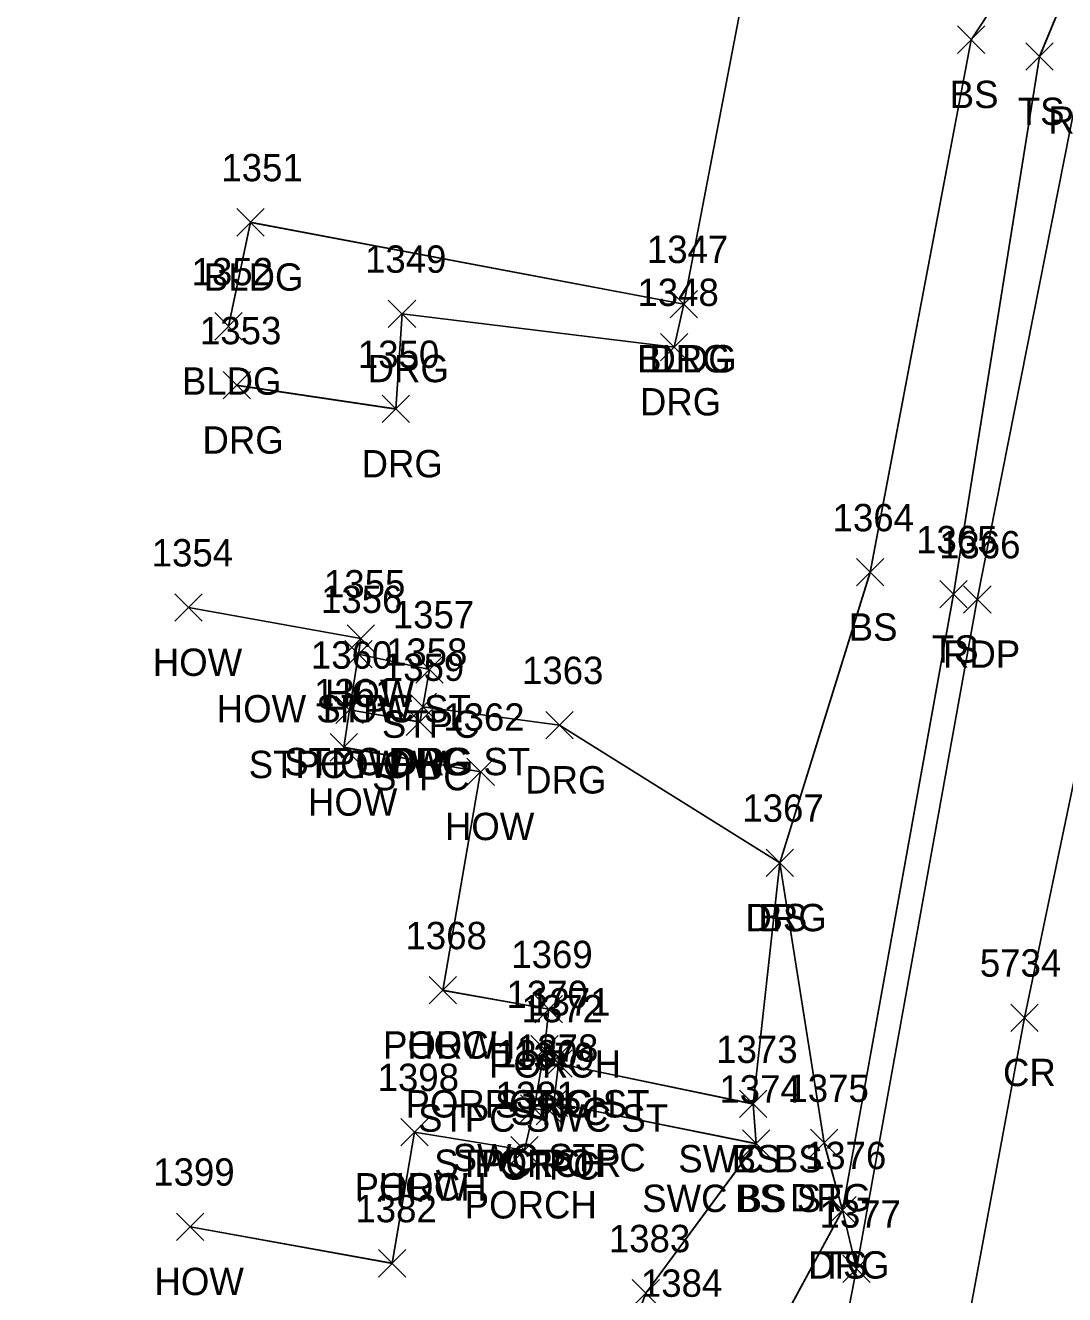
# Model space of a CAD drawing. Extents: x 1554668 to 1563881, y 831386 to 834374.
# Drawn here: x 1561733.4 to 1561809.4, y 833385 to 833477.7 of the extents above; entities that cross this region are included whole.
import ezdxf

# ---------------------------------------------------------------- set-up
doc = ezdxf.new("R2010")
doc.units = 0
for name, color, linetype in [('L_A', 7, 'Continuous'), ('L_I', 7, 'Continuous'), ('L_TIC', 7, 'Continuous'), ('LBC', 7, 'Continuous'), ('LBF', 7, 'Continuous'), ('LELB', 7, 'Continuous'), ('P_A', 7, 'Continuous'), ('P_I', 7, 'Continuous'), ('P_TIC', 7, 'Continuous'), ('PET', 7, 'Continuous'), ('PRC', 7, 'Continuous'), ('R_A', 7, 'Continuous'), ('R_I', 7, 'Continuous'), ('R_TIC', 7, 'Continuous'), ('RDG', 7, 'Continuous'), ('RSW', 7, 'Continuous')]:
    doc.layers.add(name, color=color, linetype=linetype)

msp = doc.modelspace()

# ---------------------------------------------------------------- linework, layer by layer
at = {"layer": 'L_TIC'}
for points in [[(1561801.535, 833475.683), (1561803.535, 833477.683)], [(1561803.535, 833475.683), (1561801.535, 833477.683)], [(1561806.542, 833474.445), (1561808.542, 833476.445)], [(1561808.542, 833474.445), (1561806.542, 833476.445)], [(1561748.859, 833462.332), (1561750.859, 833464.332)], [(1561750.859, 833462.332), (1561748.859, 833464.332)], [(1561780.533, 833456.358), (1561782.533, 833458.358)], [(1561782.533, 833456.358), (1561780.533, 833458.358)], [(1561747.253, 833454.73), (1561749.253, 833456.73)], [(1561749.253, 833454.73), (1561747.253, 833456.73)], [(1561794.152, 833436.749), (1561796.152, 833438.749)], [(1561796.152, 833436.749), (1561794.152, 833438.749)], [(1561800.261, 833435.143), (1561802.261, 833437.143)], [(1561802.261, 833435.143), (1561800.261, 833437.143)], [(1561744.334, 833434.175), (1561746.334, 833436.175)], [(1561746.334, 833434.175), (1561744.334, 833436.175)], [(1561756.927, 833431.912), (1561758.927, 833433.912)], [(1561758.927, 833431.912), (1561756.927, 833433.912)], [(1561756.764, 833430.775), (1561758.764, 833432.775)], [(1561758.764, 833430.775), (1561756.764, 833432.775)], [(1561756.764, 833430.775), (1561758.764, 833432.775)], [(1561758.764, 833430.775), (1561756.764, 833432.775)], [(1561761.956, 833429.652), (1561763.956, 833431.652)], [(1561763.956, 833429.652), (1561761.956, 833431.652)], [(1561761.46, 833426.917), (1561763.46, 833428.917)], [(1561763.46, 833426.917), (1561761.46, 833428.917)], [(1561756.105, 833426.704), (1561758.105, 833428.704)], [(1561758.105, 833426.704), (1561756.105, 833428.704)], [(1561756.105, 833426.704), (1561758.105, 833428.704)], [(1561758.105, 833426.704), (1561756.105, 833428.704)], [(1561761.24, 833425.812), (1561763.24, 833427.812)], [(1561763.24, 833425.812), (1561761.24, 833427.812)], [(1561755.678, 833423.956), (1561757.678, 833425.956)], [(1561757.678, 833423.956), (1561755.678, 833425.956)], [(1561765.688, 833422.172), (1561767.688, 833424.172)], [(1561767.688, 833422.172), (1561765.688, 833424.172)], [(1561787.556, 833415.513), (1561789.556, 833417.513)], [(1561789.556, 833415.513), (1561787.556, 833417.513)], [(1561762.932, 833406.198), (1561764.932, 833408.198)], [(1561764.932, 833406.198), (1561762.932, 833408.198)], [(1561762.932, 833406.198), (1561764.932, 833408.198)], [(1561764.932, 833406.198), (1561762.932, 833408.198)], [(1561770.676, 833404.817), (1561772.676, 833406.817)], [(1561772.676, 833404.817), (1561770.676, 833406.817)], [(1561770.36, 833401.898), (1561772.36, 833403.898)], [(1561772.36, 833401.898), (1561770.36, 833403.898)], [(1561770.36, 833401.898), (1561772.36, 833403.898)], [(1561772.36, 833401.898), (1561770.36, 833403.898)], [(1561771.36, 833401.352), (1561773.36, 833403.352)], [(1561773.36, 833401.352), (1561771.36, 833403.352)], [(1561771.372, 833400.856), (1561773.372, 833402.856)], [(1561773.372, 833400.856), (1561771.372, 833402.856)], [(1561769.592, 833397.557), (1561771.592, 833399.557)], [(1561771.592, 833397.557), (1561769.592, 833399.557)], [(1561769.592, 833397.557), (1561771.592, 833399.557)], [(1561771.592, 833397.557), (1561769.592, 833399.557)], [(1561770.753, 833397.359), (1561772.753, 833399.359)], [(1561772.753, 833397.359), (1561770.753, 833399.359)], [(1561771.034, 833397.972), (1561773.034, 833399.972)], [(1561773.034, 833397.972), (1561771.034, 833399.972)], [(1561785.6, 833397.887), (1561787.6, 833399.887)], [(1561787.6, 833397.887), (1561785.6, 833399.887)], [(1561760.849, 833395.83), (1561762.849, 833397.83)], [(1561762.849, 833395.83), (1561760.849, 833397.83)], [(1561760.849, 833395.83), (1561762.849, 833397.83)], [(1561762.849, 833395.83), (1561760.849, 833397.83)], [(1561768.899, 833394.516), (1561770.899, 833396.516)], [(1561770.899, 833394.516), (1561768.899, 833396.516)], [(1561785.832, 833394.991), (1561787.832, 833396.991)], [(1561787.832, 833394.991), (1561785.832, 833396.991)], [(1561792.138, 833390.123), (1561794.138, 833392.123)], [(1561794.138, 833390.123), (1561792.138, 833392.123)], [(1561744.457, 833388.914), (1561746.457, 833390.914)], [(1561746.457, 833388.914), (1561744.457, 833390.914)], [(1561759.224, 833386.239), (1561761.224, 833388.239)], [(1561761.224, 833386.239), (1561759.224, 833388.239)], [(1561759.224, 833386.239), (1561761.224, 833388.239)], [(1561761.224, 833386.239), (1561759.224, 833388.239)], [(1561777.751, 833384.052), (1561779.751, 833386.052)], [(1561779.751, 833384.052), (1561777.751, 833386.052)]]:
    msp.add_lwpolyline(points, dxfattribs=at)
at = {"layer": 'LBC'}
for points in [[(1561733.408, 833497.478), (1561765.283, 833491.575), (1561787.275, 833487.217), (1561781.533, 833457.358), (1561749.859, 833463.332), (1561748.253, 833455.73)], [(1561733.41, 833497.482), (1561765.282, 833491.572), (1561787.275, 833487.217), (1561781.532, 833457.354), (1561749.854, 833463.329), (1561748.249, 833455.726)], [(1561733.41, 833497.482), (1561765.282, 833491.572), (1561787.275, 833487.217), (1561781.532, 833457.354), (1561749.854, 833463.329), (1561748.249, 833455.726)], [(1561733.41, 833497.482), (1561765.282, 833491.572), (1561787.275, 833487.217), (1561781.532, 833457.354), (1561749.854, 833463.329), (1561748.249, 833455.726)], [(1561745.334, 833435.175), (1561757.927, 833432.912), (1561757.764, 833431.775), (1561757.105, 833427.704), (1561756.678, 833424.956), (1561766.688, 833423.172), (1561763.932, 833407.198)], [(1561745.334, 833435.17), (1561757.93, 833432.908), (1561757.764, 833431.77), (1561757.102, 833427.698), (1561756.676, 833424.95), (1561766.683, 833423.166), (1561763.933, 833407.193)], [(1561745.334, 833435.17), (1561757.93, 833432.908), (1561757.764, 833431.77), (1561757.102, 833427.698), (1561756.676, 833424.95), (1561766.683, 833423.166), (1561763.933, 833407.193)], [(1561745.334, 833435.17), (1561757.93, 833432.908), (1561757.764, 833431.77), (1561757.102, 833427.698), (1561756.676, 833424.95), (1561766.683, 833423.166), (1561763.933, 833407.193)], [(1561760.223, 833387.233), (1561761.849, 833396.832)], [(1561760.223, 833387.233), (1561761.849, 833396.832)], [(1561760.223, 833387.233), (1561761.849, 833396.832)], [(1561760.224, 833387.239), (1561761.849, 833396.83)], [(1561760.223, 833387.233), (1561745.457, 833389.917)], [(1561760.223, 833387.233), (1561745.457, 833389.917)], [(1561760.223, 833387.233), (1561745.457, 833389.917)], [(1561760.224, 833387.239), (1561745.457, 833389.914)]]:
    msp.add_lwpolyline(points, dxfattribs=at)
at = {"layer": 'LBF'}
for points in [[(1561757.764, 833431.77), (1561762.96, 833430.647), (1561762.458, 833427.912), (1561762.239, 833426.807), (1561757.102, 833427.698)], [(1561757.764, 833431.77), (1561762.96, 833430.647), (1561762.458, 833427.912), (1561762.239, 833426.807), (1561757.102, 833427.698)], [(1561757.764, 833431.77), (1561762.96, 833430.647), (1561762.458, 833427.912), (1561762.239, 833426.807), (1561757.102, 833427.698)], [(1561757.764, 833431.775), (1561762.956, 833430.652), (1561762.46, 833427.917), (1561762.24, 833426.812), (1561757.105, 833427.704)], [(1561763.932, 833407.198), (1561771.676, 833405.817), (1561771.36, 833402.898), (1561770.592, 833398.557), (1561769.899, 833395.516), (1561761.849, 833396.83)], [(1561763.933, 833407.193), (1561771.677, 833405.813), (1561771.362, 833402.894), (1561770.592, 833398.552), (1561769.9, 833395.511), (1561761.849, 833396.832)], [(1561763.933, 833407.193), (1561771.677, 833405.813), (1561771.362, 833402.894), (1561770.592, 833398.552), (1561769.9, 833395.511), (1561761.849, 833396.832)], [(1561763.933, 833407.193), (1561771.677, 833405.813), (1561771.362, 833402.894), (1561770.592, 833398.552), (1561769.9, 833395.511), (1561761.849, 833396.832)], [(1561771.36, 833402.898), (1561772.36, 833402.352), (1561772.372, 833401.856), (1561772.034, 833398.972), (1561771.753, 833398.359), (1561770.592, 833398.557)], [(1561771.362, 833402.894), (1561772.359, 833402.345), (1561772.376, 833401.854), (1561772.038, 833398.97), (1561771.752, 833398.353), (1561770.592, 833398.552)], [(1561771.362, 833402.894), (1561772.359, 833402.345), (1561772.376, 833401.854), (1561772.038, 833398.97), (1561771.752, 833398.353), (1561770.592, 833398.552)], [(1561771.362, 833402.894), (1561772.359, 833402.345), (1561772.376, 833401.854), (1561772.038, 833398.97), (1561771.752, 833398.353), (1561770.592, 833398.552)]]:
    msp.add_lwpolyline(points, dxfattribs=at)
at = {"layer": 'LELB'}
for points in [[(1561817.414, 833499.277), (1561807.542, 833475.445), (1561801.261, 833436.143), (1561793.138, 833391.123), (1561786.991, 833379.766), (1561785.269, 833358.405), (1561781.19, 833353.304)], [(1561817.414, 833499.273), (1561807.541, 833475.44), (1561801.262, 833436.138), (1561793.141, 833391.122), (1561786.989, 833379.757), (1561785.267, 833358.396), (1561781.19, 833353.299)], [(1561817.414, 833499.273), (1561807.541, 833475.44), (1561801.262, 833436.138), (1561793.141, 833391.122), (1561786.989, 833379.757), (1561785.267, 833358.396), (1561781.19, 833353.299)], [(1561817.414, 833499.273), (1561807.541, 833475.44), (1561801.262, 833436.138), (1561793.141, 833391.122), (1561786.989, 833379.757), (1561785.267, 833358.396), (1561781.19, 833353.299)], [(1561817.414, 833499.277), (1561802.535, 833476.683), (1561795.152, 833437.749), (1561788.556, 833416.513), (1561786.6, 833398.887)], [(1561817.414, 833499.273), (1561802.535, 833476.679), (1561795.156, 833437.745), (1561788.558, 833416.509), (1561786.602, 833398.884)], [(1561817.414, 833499.273), (1561802.535, 833476.679), (1561795.156, 833437.745), (1561788.558, 833416.509), (1561786.602, 833398.884)], [(1561817.414, 833499.273), (1561802.535, 833476.679), (1561795.156, 833437.745), (1561788.558, 833416.509), (1561786.602, 833398.884)], [(1561786.83, 833395.984), (1561778.754, 833385.051), (1561775.933, 833377.379), (1561782.74, 833372.453), (1561777.307, 833361.113), (1561766.007, 833351.093)], [(1561786.83, 833395.984), (1561778.754, 833385.051), (1561775.933, 833377.379), (1561782.74, 833372.453), (1561777.307, 833361.113), (1561766.007, 833351.093)], [(1561786.83, 833395.984), (1561778.754, 833385.051), (1561775.933, 833377.379), (1561782.74, 833372.453), (1561777.307, 833361.113), (1561766.007, 833351.093)], [(1561786.832, 833395.991), (1561778.751, 833385.052), (1561775.931, 833377.381), (1561782.742, 833372.461), (1561777.307, 833361.12), (1561766.008, 833351.1)]]:
    msp.add_lwpolyline(points, dxfattribs=at)
at = {"layer": 'P_TIC'}
for points in [[(1561801.993, 833434.77), (1561803.993, 833436.77)], [(1561803.993, 833434.77), (1561801.993, 833436.77)], [(1561805.437, 833404.192), (1561807.437, 833406.192)], [(1561807.437, 833404.192), (1561805.437, 833406.192)], [(1561793.153, 833385.847), (1561795.153, 833387.847)], [(1561795.153, 833385.847), (1561793.153, 833387.847)]]:
    msp.add_lwpolyline(points, dxfattribs=at)
at = {"layer": 'PET'}
for points in [[(1561861.913, 833735.821), (1561859.455, 833719.661), (1561854.908, 833694.543), (1561848.642, 833661.538), (1561838.871, 833614.304), (1561835.262, 833593.716), (1561828.939, 833559.501), (1561819.685, 833511.801), (1561817.414, 833499.273), (1561810.696, 833474.805), (1561802.99, 833435.764), (1561794.155, 833386.844), (1561787.73, 833353.76)], [(1561861.913, 833735.821), (1561859.455, 833719.661), (1561854.908, 833694.543), (1561848.642, 833661.538), (1561838.871, 833614.304), (1561835.262, 833593.716), (1561828.939, 833559.501), (1561819.685, 833511.801), (1561817.414, 833499.273), (1561810.696, 833474.805), (1561802.99, 833435.764), (1561794.155, 833386.844), (1561787.73, 833353.76)], [(1561861.913, 833735.821), (1561859.455, 833719.661), (1561854.908, 833694.543), (1561848.642, 833661.538), (1561838.871, 833614.304), (1561835.262, 833593.716), (1561828.939, 833559.501), (1561819.685, 833511.801), (1561817.414, 833499.273), (1561810.696, 833474.805), (1561802.99, 833435.764), (1561794.155, 833386.844), (1561787.73, 833353.76)], [(1561861.912, 833735.821), (1561859.453, 833719.656), (1561854.907, 833694.541), (1561848.644, 833661.541), (1561838.87, 833614.302), (1561835.26, 833593.712), (1561828.938, 833559.497), (1561819.684, 833511.802), (1561817.414, 833499.277), (1561810.694, 833474.801), (1561802.993, 833435.77), (1561794.153, 833386.847), (1561787.73, 833353.765)]]:
    msp.add_lwpolyline(points, dxfattribs=at)
at = {"layer": 'PRC'}
for points in [[(1561800.21, 833371.538), (1561806.437, 833405.192), (1561812.654, 833434.931), (1561820.127, 833472.189), (1561827.528, 833505.749), (1561836.938, 833558.608), (1561848.037, 833617.29), (1561858.182, 833669.762), (1561866.962, 833717.246), (1561878.604, 833773.781), (1561885.024, 833806.831), (1561891.658, 833847.81), (1561899.783, 833893.72), (1561902.023, 833902.922), (1561908.115, 833944.075), (1561914.56, 833974.526), (1561922.248, 834021.375), (1561927.368, 834052.029), (1561935.214, 834095.998), (1561945.529, 834150.774)], [(1561800.212, 833371.537), (1561806.439, 833405.19), (1561812.656, 833434.927), (1561820.128, 833472.18), (1561827.529, 833505.744), (1561836.939, 833558.603), (1561848.037, 833617.288), (1561858.18, 833669.759), (1561866.961, 833717.243), (1561878.605, 833773.781), (1561885.024, 833806.829), (1561891.662, 833847.808), (1561899.784, 833893.716), (1561902.024, 833902.921), (1561908.116, 833944.071), (1561914.561, 833974.522), (1561922.249, 834021.372), (1561927.371, 834052.029), (1561935.212, 834095.998), (1561945.527, 834150.773)], [(1561800.212, 833371.537), (1561806.439, 833405.19), (1561812.656, 833434.927), (1561820.128, 833472.18), (1561827.529, 833505.744), (1561836.939, 833558.603), (1561848.037, 833617.288), (1561858.18, 833669.759), (1561866.961, 833717.243), (1561878.605, 833773.781), (1561885.024, 833806.829), (1561891.662, 833847.808), (1561899.784, 833893.716), (1561902.024, 833902.921), (1561908.116, 833944.071), (1561914.561, 833974.522), (1561922.249, 834021.372), (1561927.371, 834052.029), (1561935.212, 834095.998), (1561945.527, 834150.773)], [(1561800.212, 833371.537), (1561806.439, 833405.19), (1561812.656, 833434.927), (1561820.128, 833472.18), (1561827.529, 833505.744), (1561836.939, 833558.603), (1561848.037, 833617.288), (1561858.18, 833669.759), (1561866.961, 833717.243), (1561878.605, 833773.781), (1561885.024, 833806.829), (1561891.662, 833847.808), (1561899.784, 833893.716), (1561902.024, 833902.921), (1561908.116, 833944.071), (1561914.561, 833974.522), (1561922.249, 834021.372), (1561927.371, 834052.029), (1561935.212, 834095.998), (1561945.527, 834150.773)]]:
    msp.add_lwpolyline(points, dxfattribs=at)
at = {"layer": 'R_TIC'}
for points in [[(1561780.533, 833456.358), (1561782.533, 833458.358)], [(1561782.533, 833456.358), (1561780.533, 833458.358)], [(1561759.938, 833455.645), (1561761.938, 833457.645)], [(1561761.938, 833455.645), (1561759.938, 833457.645)], [(1561779.841, 833453.215), (1561781.841, 833455.215)], [(1561781.841, 833453.215), (1561779.841, 833455.215)], [(1561747.862, 833450.421), (1561749.862, 833452.421)], [(1561749.862, 833450.421), (1561747.862, 833452.421)], [(1561759.493, 833448.689), (1561761.493, 833450.689)], [(1561761.493, 833448.689), (1561759.493, 833450.689)], [(1561761.46, 833426.917), (1561763.46, 833428.917)], [(1561763.46, 833426.917), (1561761.46, 833428.917)], [(1561771.452, 833425.581), (1561773.452, 833427.581)], [(1561773.452, 833425.581), (1561771.452, 833427.581)], [(1561787.556, 833415.513), (1561789.556, 833417.513)], [(1561789.556, 833415.513), (1561787.556, 833417.513)], [(1561771.372, 833400.856), (1561773.372, 833402.856)], [(1561773.372, 833400.856), (1561771.372, 833402.856)], [(1561771.034, 833397.972), (1561773.034, 833399.972)], [(1561773.034, 833397.972), (1561771.034, 833399.972)], [(1561785.6, 833397.887), (1561787.6, 833399.887)], [(1561787.6, 833397.887), (1561785.6, 833399.887)], [(1561785.832, 833394.991), (1561787.832, 833396.991)], [(1561787.832, 833394.991), (1561785.832, 833396.991)], [(1561790.806, 833395.038), (1561792.806, 833397.038)], [(1561792.806, 833395.038), (1561790.806, 833397.038)], [(1561792.138, 833390.123), (1561794.138, 833392.123)], [(1561794.138, 833390.123), (1561792.138, 833392.123)], [(1561793.153, 833385.847), (1561795.153, 833387.847)], [(1561795.153, 833385.847), (1561793.153, 833387.847)]]:
    msp.add_lwpolyline(points, dxfattribs=at)
at = {"layer": 'RDG'}
for points in [[(1561781.533, 833457.358), (1561780.841, 833454.215), (1561760.938, 833456.645), (1561760.493, 833449.689), (1561748.862, 833451.421)], [(1561781.532, 833457.354), (1561780.838, 833454.211), (1561760.942, 833456.639), (1561760.492, 833449.684), (1561748.862, 833451.416)], [(1561781.532, 833457.354), (1561780.838, 833454.211), (1561760.942, 833456.639), (1561760.492, 833449.684), (1561748.862, 833451.416)], [(1561781.532, 833457.354), (1561780.838, 833454.211), (1561760.942, 833456.639), (1561760.492, 833449.684), (1561748.862, 833451.416)], [(1561762.458, 833427.912), (1561772.45, 833426.576), (1561788.558, 833416.509), (1561791.804, 833396.03), (1561793.141, 833391.122), (1561794.155, 833386.844)], [(1561762.458, 833427.912), (1561772.45, 833426.576), (1561788.558, 833416.509), (1561791.804, 833396.03), (1561793.141, 833391.122), (1561794.155, 833386.844)], [(1561762.458, 833427.912), (1561772.45, 833426.576), (1561788.558, 833416.509), (1561791.804, 833396.03), (1561793.141, 833391.122), (1561794.155, 833386.844)], [(1561762.46, 833427.917), (1561772.452, 833426.581), (1561788.556, 833416.513), (1561791.806, 833396.038), (1561793.138, 833391.123), (1561794.153, 833386.847)]]:
    msp.add_lwpolyline(points, dxfattribs=at)
at = {"layer": 'RSW'}
for points in [[(1561772.372, 833401.856), (1561786.6, 833398.887), (1561786.832, 833395.991), (1561772.034, 833398.972)], [(1561772.376, 833401.854), (1561786.602, 833398.884), (1561786.83, 833395.984), (1561772.038, 833398.97)], [(1561772.376, 833401.854), (1561786.602, 833398.884), (1561786.83, 833395.984), (1561772.038, 833398.97)], [(1561772.376, 833401.854), (1561786.602, 833398.884), (1561786.83, 833395.984), (1561772.038, 833398.97)]]:
    msp.add_lwpolyline(points, dxfattribs=at)

# ---------------------------------------------------------------- texts
at = {"layer": 'L_A'}
for s, p in [('BS', (1561800.976, 833471.683)), ('TS', (1561805.951, 833470.445)), ('BLDG', (1561746.449, 833458.332)), ('BLDG', (1561778.124, 833452.358)), ('BLDG', (1561744.844, 833450.73)), ('BS', (1561793.593, 833432.749)), ('TS', (1561799.671, 833431.143)), ('HOW', (1561742.72, 833430.175)), ('HOW', (1561755.312, 833427.912)), ('HOW STPC ST', (1561747.394, 833426.775)), ('HOW', (1561755.149, 833426.775)), ('STPC', (1561759.467, 833425.652)), ('STPC HOW', (1561749.735, 833422.704)), ('STPC DRG ST', (1561752.326, 833422.917)), ('HOW', (1561754.491, 833422.704)), ('STPC', (1561758.752, 833421.812)), ('HOW', (1561754.064, 833419.956)), ('HOW', (1561764.074, 833418.172)), ('BS', (1561786.997, 833411.513)), ('PORCH', (1561759.554, 833402.198)), ('HOW', (1561761.318, 833402.198)), ('PORCH', (1561767.298, 833400.817)), ('POR STPC ST', (1561761.194, 833397.898)), ('PORCH', (1561766.982, 833397.898)), ('STPC', (1561768.871, 833397.352)), ('STPC SWC ST', (1561762.112, 833396.856)), ('STPC POR', (1561763.292, 833393.557)), ('SWC STPC', (1561764.641, 833393.972)), ('PORCH', (1561766.214, 833393.557)), ('BS', (1561785.04, 833393.887)), ('STPC', (1561768.265, 833393.359)), ('PORCH', (1561757.471, 833391.83)), ('HOW', (1561759.235, 833391.83)), ('BS', (1561785.273, 833390.991)), ('PORCH', (1561765.521, 833390.516)), ('TS', (1561791.547, 833386.123)), ('HOW', (1561742.843, 833384.914))]:
    msp.add_text(s, height=2, dxfattribs=at).set_placement(p)
at = {"layer": 'L_I'}
for s, p in [('1351', (1561747.733, 833466.332)), ('1347', (1561778.84, 833460.358)), ('1352', (1561745.56, 833458.73)), ('1364', (1561792.412, 833440.749)), ('1365', (1561798.521, 833439.143)), ('1354', (1561742.641, 833438.175)), ('1355', (1561755.234, 833435.912)), ('1356', (1561755.016, 833434.775)), ('1356', (1561755.016, 833434.775)), ('1357', (1561760.263, 833433.652)), ('1360', (1561754.278, 833430.704)), ('1360', (1561754.278, 833430.704)), ('1358', (1561759.767, 833430.917)), ('1359', (1561759.539, 833429.812)), ('1361', (1561754.505, 833427.956)), ('1362', (1561763.948, 833426.172)), ('1367', (1561785.816, 833419.513)), ('1368', (1561761.192, 833410.198)), ('1368', (1561761.192, 833410.198)), ('1369', (1561768.928, 833408.817)), ('1370', (1561768.58, 833405.898)), ('1370', (1561768.58, 833405.898)), ('1372', (1561769.679, 833404.856)), ('1371', (1561770.234, 833405.352)), ('1378', (1561769.341, 833401.972)), ('1373', (1561783.907, 833401.887)), ('1380', (1561767.812, 833401.557)), ('1380', (1561767.812, 833401.557)), ('1379', (1561769.052, 833401.359)), ('1398', (1561759.156, 833399.83)), ('1398', (1561759.156, 833399.83)), ('1381', (1561767.773, 833398.516)), ('1374', (1561784.139, 833398.991)), ('1376', (1561790.39, 833394.123)), ('1399', (1561742.756, 833392.914)), ('1382', (1561757.531, 833390.239)), ('1382', (1561757.531, 833390.239)), ('1383', (1561776.058, 833388.052)), ('1384', (1561778.401, 833384.791))]:
    msp.add_text(s, height=2, dxfattribs=at).set_placement(p)
at = {"layer": 'P_A'}
for s, p in [('RDP', (1561808.182, 833469.801)), ('RDP', (1561800.481, 833430.77)), ('CR', (1561804.87, 833400.192))]:
    msp.add_text(s, height=2, dxfattribs=at).set_placement(p)
at = {"layer": 'P_I'}
for s, p in [('1366', (1561800.198, 833438.77)), ('5734', (1561803.177, 833408.192)), ('1377', (1561791.46, 833389.847))]:
    msp.add_text(s, height=2, dxfattribs=at).set_placement(p)
at = {"layer": 'R_A'}
for s, p in [('DRG', (1561779.021, 833452.358)), ('DRG', (1561758.426, 833451.645)), ('DRG', (1561778.329, 833449.215)), ('DRG', (1561746.35, 833446.421)), ('DRG', (1561757.981, 833444.689)), ('DRG', (1561759.948, 833422.917)), ('DRG', (1561769.941, 833421.581)), ('DRG', (1561786.044, 833411.513)), ('STPC SWC ST', (1561762.112, 833396.856)), ('SWC STPC', (1561764.641, 833393.972)), ('SWC BS', (1561781.135, 833393.887)), ('SWC BS ST', (1561778.494, 833390.991)), ('DRG', (1561789.294, 833391.038)), ('DRG', (1561790.626, 833386.123))]:
    msp.add_text(s, height=2, dxfattribs=at).set_placement(p)
at = {"layer": 'R_I'}
for s, p in [('1347', (1561778.84, 833460.358)), ('1349', (1561758.237, 833459.645)), ('1348', (1561778.148, 833457.215)), ('1353', (1561746.169, 833454.421)), ('1350', (1561757.714, 833452.689)), ('1358', (1561759.767, 833430.917)), ('1363', (1561769.712, 833429.581)), ('1367', (1561785.816, 833419.513)), ('1372', (1561769.679, 833404.856)), ('1378', (1561769.341, 833401.972)), ('1373', (1561783.907, 833401.887)), ('1375', (1561789.113, 833399.038)), ('1374', (1561784.139, 833398.991)), ('1376', (1561790.39, 833394.123)), ('1377', (1561791.46, 833389.847))]:
    msp.add_text(s, height=2, dxfattribs=at).set_placement(p)

doc.saveas('drawing.dxf')
